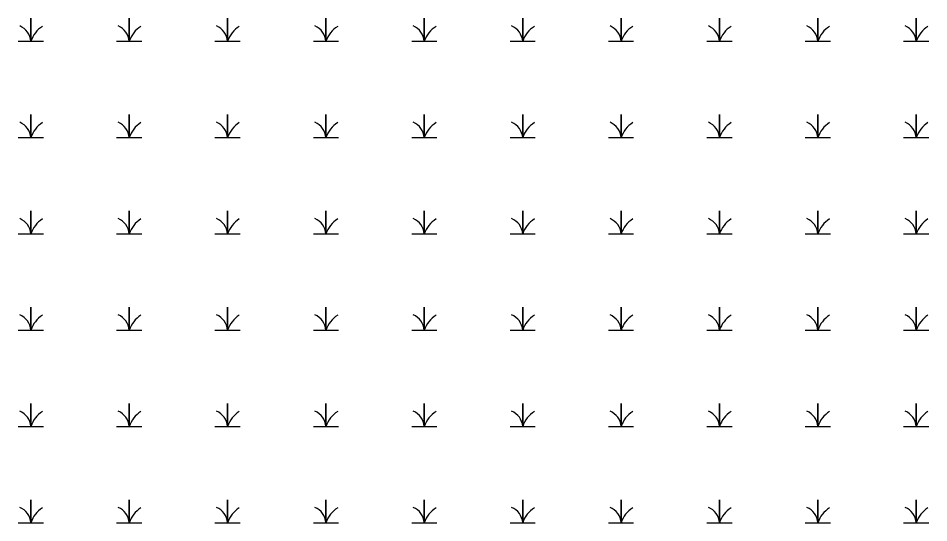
# Model space of a CAD drawing. Extents: x 2072529 to 2268796, y 436423 to 470397.
# Drawn here: x 2076170 to 2076792, y 466935 to 467280 of the extents above; entities that cross this region are included whole.
import ezdxf

# ---------------------------------------------------------------- set-up
doc = ezdxf.new("R2010")
doc.units = 0
doc.layers.add('Exist Hydro Swamp or Marsh', color=7, linetype='Continuous')

msp = doc.modelspace()

# ---------------------------------------------------------------- linework, layer by layer
at = {"layer": 'Exist Hydro Swamp or Marsh'}
for points in [[(2076169.66, 467264.17), (2076178.26, 467264.17), (2076178.26, 467279.96), (2076178.26, 467264.17), (2076186.86, 467264.17)], [(2076236.91, 467264.17), (2076245.51, 467264.17), (2076245.51, 467279.96), (2076245.51, 467264.17), (2076254.11, 467264.17)], [(2076304.16, 467264.17), (2076312.76, 467264.17), (2076312.76, 467279.96), (2076312.76, 467264.17), (2076321.36, 467264.17)], [(2076371.41, 467264.17), (2076380.01, 467264.17), (2076380.01, 467279.96), (2076380.01, 467264.17), (2076388.61, 467264.17)], [(2076438.66, 467264.17), (2076447.26, 467264.17), (2076447.26, 467279.96), (2076447.26, 467264.17), (2076455.86, 467264.17)], [(2076505.91, 467264.17), (2076514.51, 467264.17), (2076514.51, 467279.96), (2076514.51, 467264.17), (2076523.11, 467264.17)], [(2076573.16, 467264.17), (2076581.76, 467264.17), (2076581.76, 467279.96), (2076581.76, 467264.17), (2076590.36, 467264.17)], [(2076640.41, 467264.17), (2076649.01, 467264.17), (2076649.01, 467279.96), (2076649.01, 467264.17), (2076657.61, 467264.17)], [(2076707.66, 467264.17), (2076716.26, 467264.17), (2076716.26, 467279.96), (2076716.26, 467264.17), (2076724.86, 467264.17)], [(2076774.91, 467264.17), (2076783.51, 467264.17), (2076783.51, 467279.96), (2076783.51, 467264.17), (2076792.11, 467264.17)], [(2076169.66, 467198.37), (2076178.26, 467198.37), (2076178.26, 467214.16), (2076178.26, 467198.37), (2076186.86, 467198.37)], [(2076236.91, 467198.37), (2076245.51, 467198.37), (2076245.51, 467214.16), (2076245.51, 467198.37), (2076254.11, 467198.37)], [(2076304.16, 467198.37), (2076312.76, 467198.37), (2076312.76, 467214.16), (2076312.76, 467198.37), (2076321.36, 467198.37)], [(2076371.41, 467198.37), (2076380.01, 467198.37), (2076380.01, 467214.16), (2076380.01, 467198.37), (2076388.61, 467198.37)], [(2076438.66, 467198.37), (2076447.26, 467198.37), (2076447.26, 467214.16), (2076447.26, 467198.37), (2076455.86, 467198.37)], [(2076505.91, 467198.37), (2076514.51, 467198.37), (2076514.51, 467214.16), (2076514.51, 467198.37), (2076523.11, 467198.37)], [(2076573.16, 467198.37), (2076581.76, 467198.37), (2076581.76, 467214.16), (2076581.76, 467198.37), (2076590.36, 467198.37)], [(2076640.41, 467198.37), (2076649.01, 467198.37), (2076649.01, 467214.16), (2076649.01, 467198.37), (2076657.61, 467198.37)], [(2076707.66, 467198.37), (2076716.26, 467198.37), (2076716.26, 467214.16), (2076716.26, 467198.37), (2076724.86, 467198.37)], [(2076774.91, 467198.37), (2076783.51, 467198.37), (2076783.51, 467214.16), (2076783.51, 467198.37), (2076792.11, 467198.37)], [(2076169.66, 467132.57), (2076178.26, 467132.57), (2076178.26, 467148.36), (2076178.26, 467132.57), (2076186.86, 467132.57)], [(2076236.91, 467132.57), (2076245.51, 467132.57), (2076245.51, 467148.36), (2076245.51, 467132.57), (2076254.11, 467132.57)], [(2076304.16, 467132.57), (2076312.76, 467132.57), (2076312.76, 467148.36), (2076312.76, 467132.57), (2076321.36, 467132.57)], [(2076371.41, 467132.57), (2076380.01, 467132.57), (2076380.01, 467148.36), (2076380.01, 467132.57), (2076388.61, 467132.57)], [(2076438.66, 467132.57), (2076447.26, 467132.57), (2076447.26, 467148.36), (2076447.26, 467132.57), (2076455.86, 467132.57)], [(2076505.91, 467132.57), (2076514.51, 467132.57), (2076514.51, 467148.36), (2076514.51, 467132.57), (2076523.11, 467132.57)], [(2076573.16, 467132.57), (2076581.76, 467132.57), (2076581.76, 467148.36), (2076581.76, 467132.57), (2076590.36, 467132.57)], [(2076640.41, 467132.57), (2076649.01, 467132.57), (2076649.01, 467148.36), (2076649.01, 467132.57), (2076657.61, 467132.57)], [(2076707.66, 467132.57), (2076716.26, 467132.57), (2076716.26, 467148.36), (2076716.26, 467132.57), (2076724.86, 467132.57)], [(2076774.91, 467132.57), (2076783.51, 467132.57), (2076783.51, 467148.36), (2076783.51, 467132.57), (2076792.11, 467132.57)], [(2076169.66, 467066.77), (2076178.26, 467066.77), (2076178.26, 467082.56), (2076178.26, 467066.77), (2076186.86, 467066.77)], [(2076236.91, 467066.77), (2076245.51, 467066.77), (2076245.51, 467082.56), (2076245.51, 467066.77), (2076254.11, 467066.77)], [(2076304.16, 467066.77), (2076312.76, 467066.77), (2076312.76, 467082.56), (2076312.76, 467066.77), (2076321.36, 467066.77)], [(2076371.41, 467066.77), (2076380.01, 467066.77), (2076380.01, 467082.56), (2076380.01, 467066.77), (2076388.61, 467066.77)], [(2076438.66, 467066.77), (2076447.26, 467066.77), (2076447.26, 467082.56), (2076447.26, 467066.77), (2076455.86, 467066.77)], [(2076505.91, 467066.77), (2076514.51, 467066.77), (2076514.51, 467082.56), (2076514.51, 467066.77), (2076523.11, 467066.77)], [(2076573.16, 467066.77), (2076581.76, 467066.77), (2076581.76, 467082.56), (2076581.76, 467066.77), (2076590.36, 467066.77)], [(2076640.41, 467066.77), (2076649.01, 467066.77), (2076649.01, 467082.56), (2076649.01, 467066.77), (2076657.61, 467066.77)], [(2076707.66, 467066.77), (2076716.26, 467066.77), (2076716.26, 467082.56), (2076716.26, 467066.77), (2076724.86, 467066.77)], [(2076774.91, 467066.77), (2076783.51, 467066.77), (2076783.51, 467082.56), (2076783.51, 467066.77), (2076792.11, 467066.77)], [(2076169.66, 467000.97), (2076178.26, 467000.97), (2076178.26, 467016.76), (2076178.26, 467000.97), (2076186.86, 467000.97)], [(2076236.91, 467000.97), (2076245.51, 467000.97), (2076245.51, 467016.76), (2076245.51, 467000.97), (2076254.11, 467000.97)], [(2076304.16, 467000.97), (2076312.76, 467000.97), (2076312.76, 467016.76), (2076312.76, 467000.97), (2076321.36, 467000.97)], [(2076371.41, 467000.97), (2076380.01, 467000.97), (2076380.01, 467016.76), (2076380.01, 467000.97), (2076388.61, 467000.97)], [(2076438.66, 467000.97), (2076447.26, 467000.97), (2076447.26, 467016.76), (2076447.26, 467000.97), (2076455.86, 467000.97)], [(2076505.91, 467000.97), (2076514.51, 467000.97), (2076514.51, 467016.76), (2076514.51, 467000.97), (2076523.11, 467000.97)], [(2076573.16, 467000.97), (2076581.76, 467000.97), (2076581.76, 467016.76), (2076581.76, 467000.97), (2076590.36, 467000.97)], [(2076640.41, 467000.97), (2076649.01, 467000.97), (2076649.01, 467016.76), (2076649.01, 467000.97), (2076657.61, 467000.97)], [(2076707.66, 467000.97), (2076716.26, 467000.97), (2076716.26, 467016.76), (2076716.26, 467000.97), (2076724.86, 467000.97)], [(2076774.91, 467000.97), (2076783.51, 467000.97), (2076783.51, 467016.76), (2076783.51, 467000.97), (2076792.11, 467000.97)], [(2076169.66, 466935.17), (2076178.26, 466935.17), (2076178.26, 466950.96), (2076178.26, 466935.17), (2076186.86, 466935.17)], [(2076236.91, 466935.17), (2076245.51, 466935.17), (2076245.51, 466950.96), (2076245.51, 466935.17), (2076254.11, 466935.17)], [(2076304.16, 466935.17), (2076312.76, 466935.17), (2076312.76, 466950.96), (2076312.76, 466935.17), (2076321.36, 466935.17)], [(2076371.41, 466935.17), (2076380.01, 466935.17), (2076380.01, 466950.96), (2076380.01, 466935.17), (2076388.61, 466935.17)], [(2076438.66, 466935.17), (2076447.26, 466935.17), (2076447.26, 466950.96), (2076447.26, 466935.17), (2076455.86, 466935.17)], [(2076505.91, 466935.17), (2076514.51, 466935.17), (2076514.51, 466950.96), (2076514.51, 466935.17), (2076523.11, 466935.17)], [(2076573.16, 466935.17), (2076581.76, 466935.17), (2076581.76, 466950.96), (2076581.76, 466935.17), (2076590.36, 466935.17)], [(2076640.41, 466935.17), (2076649.01, 466935.17), (2076649.01, 466950.96), (2076649.01, 466935.17), (2076657.61, 466935.17)], [(2076707.66, 466935.17), (2076716.26, 466935.17), (2076716.26, 466950.96), (2076716.26, 466935.17), (2076724.86, 466935.17)], [(2076774.91, 466935.17), (2076783.51, 466935.17), (2076783.51, 466950.96), (2076783.51, 466935.17), (2076792.11, 466935.17)]]:
    msp.add_lwpolyline(points, dxfattribs=at)
for centre, radius, start, end in [((2076166, 467263.29), 12.3, 4.14034, 67.53497), ((2076196.51, 467258.11), 19.22, 122.12745, 161.62219), ((2076233.25, 467263.29), 12.3, 4.14034, 67.53497), ((2076263.76, 467258.11), 19.22, 122.12745, 161.62219), ((2076300.5, 467263.29), 12.3, 4.14034, 67.53497), ((2076331.01, 467258.11), 19.22, 122.12745, 161.62219), ((2076367.75, 467263.29), 12.3, 4.14034, 67.53497), ((2076398.26, 467258.11), 19.22, 122.12745, 161.62219), ((2076435, 467263.29), 12.3, 4.14034, 67.53497), ((2076465.51, 467258.11), 19.22, 122.12745, 161.62219), ((2076502.25, 467263.29), 12.3, 4.14034, 67.53497), ((2076532.76, 467258.11), 19.22, 122.12745, 161.62219), ((2076569.5, 467263.29), 12.3, 4.14034, 67.53497), ((2076600.01, 467258.11), 19.22, 122.12745, 161.62219), ((2076636.75, 467263.29), 12.3, 4.14034, 67.53497), ((2076667.26, 467258.11), 19.22, 122.12745, 161.62219), ((2076704, 467263.29), 12.3, 4.14034, 67.53497), ((2076734.51, 467258.11), 19.22, 122.12745, 161.62219), ((2076771.25, 467263.29), 12.3, 4.14034, 67.53497), ((2076801.76, 467258.11), 19.22, 122.12745, 161.62219), ((2076166, 467197.49), 12.3, 4.14034, 67.53497), ((2076196.51, 467192.31), 19.22, 122.12745, 161.62219), ((2076233.25, 467197.49), 12.3, 4.14034, 67.53497), ((2076263.76, 467192.31), 19.22, 122.12745, 161.62219), ((2076300.5, 467197.49), 12.3, 4.14034, 67.53497), ((2076331.01, 467192.31), 19.22, 122.12745, 161.62219), ((2076367.75, 467197.49), 12.3, 4.14034, 67.53497), ((2076398.26, 467192.31), 19.22, 122.12745, 161.62219), ((2076435, 467197.49), 12.3, 4.14034, 67.53497), ((2076465.51, 467192.31), 19.22, 122.12745, 161.62219), ((2076502.25, 467197.49), 12.3, 4.14034, 67.53497), ((2076532.76, 467192.31), 19.22, 122.12745, 161.62219), ((2076569.5, 467197.49), 12.3, 4.14034, 67.53497), ((2076600.01, 467192.31), 19.22, 122.12745, 161.62219), ((2076636.75, 467197.49), 12.3, 4.14034, 67.53497), ((2076667.26, 467192.31), 19.22, 122.12745, 161.62219), ((2076704, 467197.49), 12.3, 4.14034, 67.53497), ((2076734.51, 467192.31), 19.22, 122.12745, 161.62219), ((2076771.25, 467197.49), 12.3, 4.14034, 67.53497), ((2076801.76, 467192.31), 19.22, 122.12745, 161.62219), ((2076166, 467131.69), 12.3, 4.14034, 67.53497), ((2076196.51, 467126.51), 19.22, 122.12745, 161.62219), ((2076233.25, 467131.69), 12.3, 4.14034, 67.53497), ((2076263.76, 467126.51), 19.22, 122.12745, 161.62219), ((2076300.5, 467131.69), 12.3, 4.14034, 67.53497), ((2076331.01, 467126.51), 19.22, 122.12745, 161.62219), ((2076367.75, 467131.69), 12.3, 4.14034, 67.53497), ((2076398.26, 467126.51), 19.22, 122.12745, 161.62219), ((2076435, 467131.69), 12.3, 4.14034, 67.53497), ((2076465.51, 467126.51), 19.22, 122.12745, 161.62219), ((2076502.25, 467131.69), 12.3, 4.14034, 67.53497), ((2076532.76, 467126.51), 19.22, 122.12745, 161.62219), ((2076569.5, 467131.69), 12.3, 4.14034, 67.53497), ((2076600.01, 467126.51), 19.22, 122.12745, 161.62219), ((2076636.75, 467131.69), 12.3, 4.14034, 67.53497), ((2076667.26, 467126.51), 19.22, 122.12745, 161.62219), ((2076704, 467131.69), 12.3, 4.14034, 67.53497), ((2076734.51, 467126.51), 19.22, 122.12745, 161.62219), ((2076771.25, 467131.69), 12.3, 4.14034, 67.53497), ((2076801.76, 467126.51), 19.22, 122.12745, 161.62219), ((2076166, 467065.89), 12.3, 4.14034, 67.53497), ((2076196.51, 467060.71), 19.22, 122.12745, 161.62219), ((2076233.25, 467065.89), 12.3, 4.14034, 67.53497), ((2076263.76, 467060.71), 19.22, 122.12745, 161.62219), ((2076300.5, 467065.89), 12.3, 4.14034, 67.53497), ((2076331.01, 467060.71), 19.22, 122.12745, 161.62219), ((2076367.75, 467065.89), 12.3, 4.14034, 67.53497), ((2076398.26, 467060.71), 19.22, 122.12745, 161.62219), ((2076435, 467065.89), 12.3, 4.14034, 67.53497), ((2076465.51, 467060.71), 19.22, 122.12745, 161.62219), ((2076502.25, 467065.89), 12.3, 4.14034, 67.53497), ((2076532.76, 467060.71), 19.22, 122.12745, 161.62219), ((2076569.5, 467065.89), 12.3, 4.14034, 67.53497), ((2076600.01, 467060.71), 19.22, 122.12745, 161.62219), ((2076636.75, 467065.89), 12.3, 4.14034, 67.53497), ((2076667.26, 467060.71), 19.22, 122.12745, 161.62219), ((2076704, 467065.89), 12.3, 4.14034, 67.53497), ((2076734.51, 467060.71), 19.22, 122.12745, 161.62219), ((2076771.25, 467065.89), 12.3, 4.14034, 67.53497), ((2076801.76, 467060.71), 19.22, 122.12745, 161.62219), ((2076166, 467000.09), 12.3, 4.14034, 67.53497), ((2076196.51, 466994.91), 19.22, 122.12745, 161.62219), ((2076233.25, 467000.09), 12.3, 4.14034, 67.53497), ((2076263.76, 466994.91), 19.22, 122.12745, 161.62219), ((2076300.5, 467000.09), 12.3, 4.14034, 67.53497), ((2076331.01, 466994.91), 19.22, 122.12745, 161.62219), ((2076367.75, 467000.09), 12.3, 4.14034, 67.53497), ((2076398.26, 466994.91), 19.22, 122.12745, 161.62219), ((2076435, 467000.09), 12.3, 4.14034, 67.53497), ((2076465.51, 466994.91), 19.22, 122.12745, 161.62219), ((2076502.25, 467000.09), 12.3, 4.14034, 67.53497), ((2076532.76, 466994.91), 19.22, 122.12745, 161.62219), ((2076569.5, 467000.09), 12.3, 4.14034, 67.53497), ((2076600.01, 466994.91), 19.22, 122.12745, 161.62219), ((2076636.75, 467000.09), 12.3, 4.14034, 67.53497), ((2076667.26, 466994.91), 19.22, 122.12745, 161.62219), ((2076704, 467000.09), 12.3, 4.14034, 67.53497), ((2076734.51, 466994.91), 19.22, 122.12745, 161.62219), ((2076771.25, 467000.09), 12.3, 4.14034, 67.53497), ((2076801.76, 466994.91), 19.22, 122.12745, 161.62219), ((2076166, 466934.29), 12.3, 4.14034, 67.53497), ((2076196.51, 466929.11), 19.22, 122.12745, 161.62219), ((2076233.25, 466934.29), 12.3, 4.14034, 67.53497), ((2076263.76, 466929.11), 19.22, 122.12745, 161.62219), ((2076300.5, 466934.29), 12.3, 4.14034, 67.53497), ((2076331.01, 466929.11), 19.22, 122.12745, 161.62219), ((2076367.75, 466934.29), 12.3, 4.14034, 67.53497), ((2076398.26, 466929.11), 19.22, 122.12745, 161.62219), ((2076435, 466934.29), 12.3, 4.14034, 67.53497), ((2076465.51, 466929.11), 19.22, 122.12745, 161.62219), ((2076502.25, 466934.29), 12.3, 4.14034, 67.53497), ((2076532.76, 466929.11), 19.22, 122.12745, 161.62219), ((2076569.5, 466934.29), 12.3, 4.14034, 67.53497), ((2076600.01, 466929.11), 19.22, 122.12745, 161.62219), ((2076636.75, 466934.29), 12.3, 4.14034, 67.53497), ((2076667.26, 466929.11), 19.22, 122.12745, 161.62219), ((2076704, 466934.29), 12.3, 4.14034, 67.53497), ((2076734.51, 466929.11), 19.22, 122.12745, 161.62219), ((2076771.25, 466934.29), 12.3, 4.14034, 67.53497), ((2076801.76, 466929.11), 19.22, 122.12745, 161.62219)]:
    msp.add_arc(centre, radius, start, end, dxfattribs=at)

doc.saveas('drawing.dxf')
